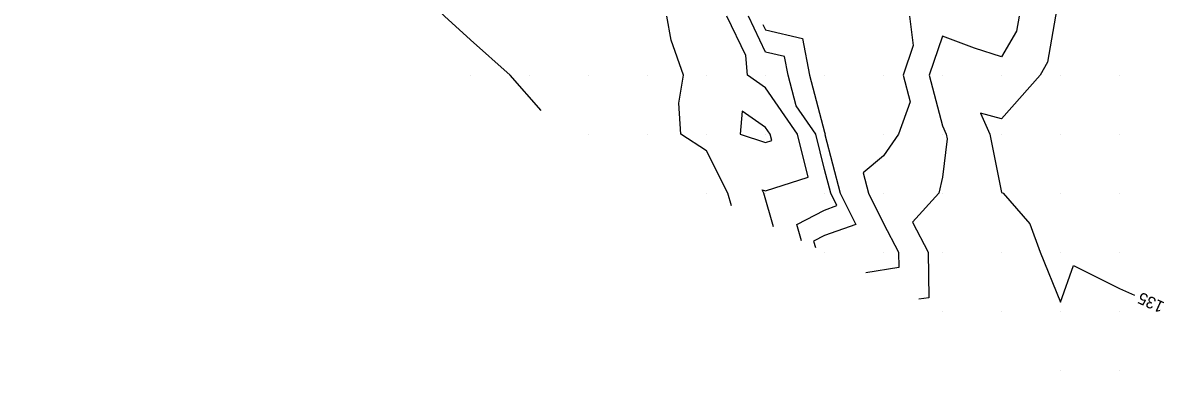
# Model space of a CAD drawing. Extents: x 2354170 to 2357230, y 866100 to 868290.
# Drawn here: x 2354684.1 to 2354877.5, y 867330 to 867388.9 of the extents above; entities that cross this region are included whole.
import ezdxf

# ---------------------------------------------------------------- set-up
doc = ezdxf.new("R2010")
doc.units = 0
for name, color, linetype in [('Default', 7, 'Continuous'), ('DTM Contours Major', 7, 'Continuous'), ('DTM Contours Major Text', 7, 'Continuous'), ('DTM Contours Minor', 7, 'Continuous'), ('Exist DTM QL2 LIDAR Elevation Point', 7, 'Continuous')]:
    doc.layers.add(name, color=color, linetype=linetype)

msp = doc.modelspace()

# ---------------------------------------------------------------- linework, layer by layer
at = {"layer": 'Default'}
for points in [[(2354771.96, 867374.02), (2354766.69, 867380.02), (2354759.97, 867386.03), (2354755.56, 867390.02), (2354749.97, 867395.35), (2354744.65, 867400.02), (2354739.97, 867404.82), (2354736.79, 867406.84), (2354729.97, 867407.74), (2354720.1, 867400.02), (2354720.12, 867399.94), (2354684.1, 867413.96)], [(2354876.29, 867394.97), (2354872.16, 867397.82), (2354869.97, 867398.54), (2354867.73, 867397.78), (2354859.97, 867394.13), (2354859.14, 867390.02), (2354857.77, 867382.22), (2354856.49, 867380.02), (2354849.97, 867372.61), (2354846.4, 867373.58), (2354847.96, 867370.01), (2354849.97, 867360.16), (2354850.22, 867360.01), (2354854.77, 867354.81), (2354856.51, 867350.01), (2354859.97, 867341.57), (2354862.19, 867347.79), (2354869.97, 867343.88), (2354872.53, 867342.72)], [(2354804.2, 867357.9), (2354803.59, 867360.01), (2354799.97, 867367.23), (2354795.62, 867370.01), (2354795.26, 867375.31), (2354796.06, 867380.02), (2354793.98, 867386), (2354793.25, 867390.02)], [(2354811.31, 867354.34), (2354809.68, 867360.01), (2354809.38, 867360.6), (2354809.97, 867360.41), (2354817.21, 867362.77), (2354815.39, 867370.01), (2354809.97, 867377.88), (2354806.94, 867380.02), (2354806.63, 867383.36), (2354803.43, 867390.02)], [(2354809.53, 867388.65), (2354809.97, 867387.73), (2354816.23, 867386.27), (2354817.43, 867380.02), (2354819.97, 867370.38), (2354820.1, 867370.01), (2354820.03, 867369.96), (2354822.62, 867360.01), (2354825.26, 867354.73), (2354819.97, 867352.84), (2354818.1, 867351.88), (2354818.42, 867350.79)], [(2354834.35, 867390.02), (2354835.02, 867385.06), (2354833.32, 867380.02), (2354834.5, 867375.49), (2354832.49, 867370.01), (2354829.97, 867366.35), (2354826.52, 867363.46), (2354827.42, 867360.01), (2354829.97, 867354.9), (2354832.51, 867350.01), (2354832.56, 867347.42), (2354826.98, 867346.51)], [(2354852.94, 867390.02), (2354852.5, 867387.49), (2354849.97, 867383.14), (2354845.38, 867384.61), (2354839.97, 867386.65), (2354837.73, 867380.02), (2354839.97, 867371.45), (2354840.6, 867370.01), (2354840.76, 867369.23), (2354839.97, 867362.73), (2354839.34, 867360.01), (2354834.86, 867355.12), (2354837.52, 867350.01), (2354837.67, 867342.31), (2354835.94, 867342.03)], [(2354810.77, 867370.01), (2354809.97, 867371.17), (2354806.02, 867373.96), (2354805.67, 867370.01), (2354809.97, 867368.6), (2354811.04, 867368.95), (2354810.77, 867370.01)]]:
    msp.add_lwpolyline(points, dxfattribs=at)
at = {"layer": 'DTM Contours Major'}
msp.add_lwpolyline([(2354876.29, 867394.97), (2354872.16, 867397.82), (2354869.97, 867398.54), (2354867.73, 867397.78), (2354859.97, 867394.13), (2354859.14, 867390.02), (2354857.77, 867382.22), (2354856.49, 867380.02), (2354849.97, 867372.61), (2354846.4, 867373.58), (2354847.96, 867370.01), (2354849.97, 867360.16), (2354850.22, 867360.01), (2354854.77, 867354.81), (2354856.51, 867350.01), (2354859.97, 867341.57), (2354862.19, 867347.79), (2354869.97, 867343.88), (2354872.53, 867342.72)], dxfattribs=at)
at = {"layer": 'DTM Contours Minor'}
msp.add_lwpolyline([(2354816.05, 867351.97), (2354815.26, 867354.73), (2354819.97, 867357.16), (2354822.07, 867357.91), (2354821.03, 867360.01), (2354819.97, 867364.06), (2354818.47, 867370.01), (2354815.14, 867374.84), (2354813.78, 867380.02), (2354813.16, 867383.21), (2354809.97, 867383.95), (2354807.06, 867390.02)], dxfattribs=at)
at = {"layer": 'Exist DTM QL2 LIDAR Elevation Point'}
for p, q in [((2354759.97, 867380.02), (2354759.97, 867380.02)), ((2354769.97, 867380.02), (2354769.97, 867380.02)), ((2354779.97, 867380.02), (2354779.97, 867380.02)), ((2354789.97, 867380.02), (2354789.97, 867380.02)), ((2354799.97, 867380.02), (2354799.97, 867380.02)), ((2354809.97, 867380.02), (2354809.97, 867380.02)), ((2354819.97, 867380.02), (2354819.97, 867380.02)), ((2354829.97, 867380.02), (2354829.97, 867380.02)), ((2354839.97, 867380.02), (2354839.97, 867380.02)), ((2354849.97, 867380.02), (2354849.97, 867380.02)), ((2354859.97, 867380.02), (2354859.97, 867380.02)), ((2354869.97, 867380.02), (2354869.97, 867380.02)), ((2354779.97, 867370.01), (2354779.97, 867370.01)), ((2354789.97, 867370.01), (2354789.97, 867370.01)), ((2354799.97, 867370.01), (2354799.97, 867370.01)), ((2354809.97, 867370.01), (2354809.97, 867370.01)), ((2354819.97, 867370.01), (2354819.97, 867370.01)), ((2354829.97, 867370.01), (2354829.97, 867370.01)), ((2354839.97, 867370.01), (2354839.97, 867370.01)), ((2354849.97, 867370.01), (2354849.97, 867370.01)), ((2354859.97, 867370.01), (2354859.97, 867370.01)), ((2354869.97, 867370.01), (2354869.97, 867370.01)), ((2354799.97, 867360.01), (2354799.97, 867360.01)), ((2354809.97, 867360.01), (2354809.97, 867360.01)), ((2354819.97, 867360.01), (2354819.97, 867360.01)), ((2354829.97, 867360.01), (2354829.97, 867360.01)), ((2354839.97, 867360.01), (2354839.97, 867360.01)), ((2354849.97, 867360.01), (2354849.97, 867360.01)), ((2354859.97, 867360.01), (2354859.97, 867360.01)), ((2354869.97, 867360.01), (2354869.97, 867360.01)), ((2354819.97, 867350.01), (2354819.97, 867350.01)), ((2354829.97, 867350.01), (2354829.97, 867350.01)), ((2354839.97, 867350.01), (2354839.97, 867350.01)), ((2354849.97, 867350.01), (2354849.97, 867350.01)), ((2354859.97, 867350.01), (2354859.97, 867350.01)), ((2354869.97, 867350.01), (2354869.97, 867350.01)), ((2354839.97, 867340.01), (2354839.97, 867340.01)), ((2354849.97, 867340.01), (2354849.97, 867340.01)), ((2354859.97, 867340.01), (2354859.97, 867340.01)), ((2354869.97, 867340.01), (2354869.97, 867340.01)), ((2354859.97, 867330.01), (2354859.97, 867330.01)), ((2354869.97, 867330.01), (2354869.97, 867330.01))]:
    msp.add_line(p, q, dxfattribs=at)

# ---------------------------------------------------------------- texts
at = {"layer": 'Default'}
msp.add_text('135', height=2, rotation=155.5877, dxfattribs=at).set_placement((2354877.72, 867341.46))
at = {"layer": 'DTM Contours Major Text'}
msp.add_text('135', height=2, rotation=155.5877, dxfattribs=at).set_placement((2354877.72, 867341.46))

doc.saveas('drawing.dxf')
